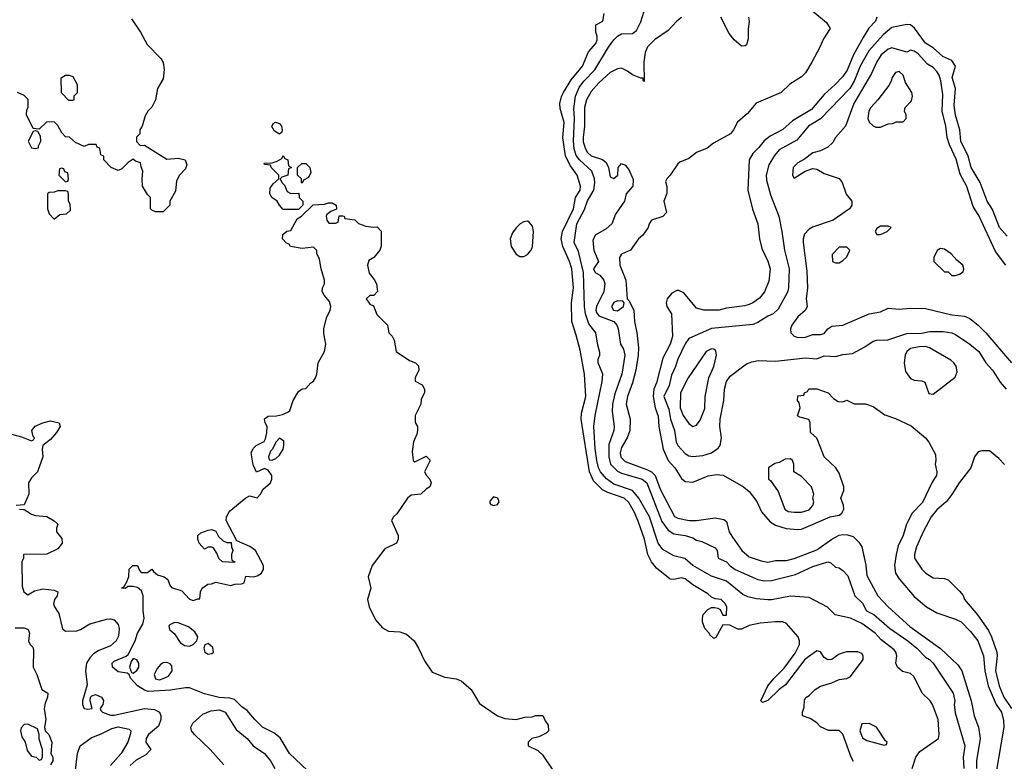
# Model space of a CAD drawing. Header units: inches. Extents: x 1793402 to 1900366, y 320852 to 470679.
# Tile 510 of 604: x 1872126 to 1877369, y 392348 to 396297. Entities that reach past the tile are written whole.
import ezdxf

# ---------------------------------------------------------------- set-up
doc = ezdxf.new("R2010")
doc.units = ezdxf.units.IN
doc.header["$MEASUREMENT"] = 0
doc.layers.add('B8379', color=7, linetype='Continuous')

msp = doc.modelspace()

# ---------------------------------------------------------------- linework, layer by layer
at = {"layer": 'B8379', "color": 4}
for points, elevation in [([(1876878.7, 392310), (1876898.7, 392370), (1876919, 392401), (1877018.8, 392470), (1877022.8, 392490), (1877017.3, 392570), (1876986.8, 392650), (1876974.8, 392670), (1876931, 392710), (1876890, 392798), (1876870, 392814.8), (1876826.6, 392826.6), (1876800.7, 392850), (1876790.7, 392870), (1876796, 392910), (1876790.8, 392930), (1876782, 392942), (1876714.1, 392994.1), (1876682, 393030), (1876610, 393081.6), (1876550, 393110.4), (1876467.7, 393127.7), (1876427.9, 393167.9), (1876330, 393220.7), (1876230, 393227.3), (1876130, 393207.3), (1876110, 393207.3), (1876050, 393213.4), (1876003.8, 393223.8), (1875977.1, 393237.1), (1875890, 393308), (1875810, 393333), (1875710.8, 393390), (1875668, 393428), (1875610, 393443), (1875550, 393475.5), (1875525.3, 393510), (1875479.5, 393650), (1875423.8, 393750), (1875390, 393790.4), (1875290, 393824.4), (1875251.7, 393851.7), (1875218.4, 393890), (1875208.8, 393910), (1875199.5, 393950), (1875190, 394014), (1875183.8, 394130), (1875190.7, 394190), (1875227.7, 394370), (1875230.7, 394410), (1875207.3, 394470), (1875206, 394490), (1875216, 394510), (1875215.3, 394524.7), (1875204, 394564), (1875193.4, 394630), (1875157.6, 394677.6), (1875139.5, 394730), (1875134, 394770), (1875129.1, 394950), (1875102.4, 395062.4), (1875078.8, 395110), (1875093.4, 395210), (1875134.4, 395285.6), (1875150, 395333.2), (1875183.8, 395390), (1875188.4, 395430), (1875186.4, 395450), (1875172, 395490), (1875107, 395550), (1875090, 395574), (1875078.3, 395610), (1875075.3, 395650), (1875080.9, 395770), (1875077.3, 395822.7), (1875085.3, 395890), (1875104.8, 395935.2), (1875130.4, 395970), (1875188.4, 396030), (1875261.3, 396150), (1875290, 396189.4), (1875310, 396209.3), (1875330, 396220.9), (1875390, 396222.7), (1875410, 396239), (1875434.6, 396285.4), (1875461, 396370)], 208), ([(1876566.2, 392346.2), (1876553.4, 392370), (1876510, 392492), (1876490, 392512), (1876432.7, 392512.7), (1876390, 392532), (1876370, 392552), (1876335.3, 392575.3), (1876294, 392590), (1876294, 392610), (1876303.6, 392636.4), (1876305.4, 392674.6), (1876311.6, 392688.4), (1876330, 392698), (1876362, 392730), (1876390, 392748.7), (1876450, 392765.2), (1876490, 392784), (1876530, 392789), (1876550, 392799), (1876618, 392890), (1876618, 392910), (1876610, 392922), (1876590, 392931), (1876529.3, 392930.7), (1876490, 392918.8), (1876450, 392890.7), (1876430, 392888.2), (1876410, 392900.7), (1876390, 392931), (1876370, 392935.5), (1876307.6, 392890), (1876204.7, 392755.3), (1876169.6, 392730.3), (1876110, 392671), (1876081, 392661), (1876072, 392670), (1876110.6, 392750), (1876143, 392790), (1876196.5, 392843.5), (1876256.2, 392923.8), (1876278.4, 392970), (1876279.1, 392990), (1876270.6, 393010.6), (1876210, 393081), (1876190, 393090.7), (1876150.6, 393090.6), (1876070, 393083), (1876010, 393070.7), (1875970, 393051.3), (1875950, 393051.3), (1875907.3, 393072.7), (1875870, 393074), (1875833.6, 393006.4), (1875822, 393002), (1875801, 393021), (1875798, 393030), (1875775.2, 393055.2), (1875762.4, 393090), (1875761.3, 393110), (1875766.4, 393130), (1875790, 393156.2), (1875810, 393167.3), (1875827.2, 393167.2), (1875843.7, 393163.7), (1875855.5, 393155.5), (1875870, 393126), (1875890, 393126), (1875890.8, 393170), (1875881, 393190), (1875862, 393210), (1875830, 393214), (1875810, 393222), (1875790, 393239.1), (1875710, 393287.3), (1875670, 393319.1), (1875650, 393325.5), (1875610, 393315.5), (1875590, 393318), (1875517.1, 393377.1), (1875490, 393410.8), (1875470.4, 393450), (1875453.4, 393530), (1875421.8, 393621.8), (1875402, 393670), (1875370, 393725.5), (1875344.9, 393750), (1875258.8, 393778.8), (1875230, 393793.4), (1875180.8, 393840.8), (1875159.6, 393890), (1875115.3, 394170), (1875117.7, 394202.3), (1875140.3, 394290), (1875133.7, 394410), (1875110, 394538), (1875090, 394618), (1875066, 394690), (1875064.9, 394790), (1875075.3, 394870), (1875066, 394970), (1875054, 395010), (1875018.9, 395090), (1875010.3, 395130), (1875016.4, 395170), (1875075.3, 395290), (1875085.5, 395350), (1875110.4, 395390), (1875112.4, 395410), (1875095.5, 395470), (1875059.6, 395519.6), (1875031.8, 395570), (1875017.6, 395670), (1875026, 395750), (1875004.5, 395824.5), (1875003.1, 395850), (1875011.6, 395888.4), (1875021.6, 395910), (1875063.6, 395976.4), (1875123, 396050), (1875154.6, 396125.4), (1875194, 396170), (1875201, 396190), (1875202, 396210), (1875194, 396230), (1875194, 396270), (1875232, 396290), (1875238, 396330)], 204), ([(1875650, 396309.2), (1875626, 396290), (1875579.9, 396240.1), (1875506.8, 396190), (1875470, 396153.2), (1875457.3, 396122.7), (1875450.5, 396070.5), (1875452, 395968), (1875446, 395974), (1875446, 395986), (1875434, 395986), (1875390, 396004), (1875363.6, 396023.6), (1875330, 396038), (1875310, 396036), (1875270, 396016), (1875210, 395960.7), (1875170, 395915.1), (1875143.7, 395870), (1875134.6, 395830), (1875133.1, 395730), (1875126.5, 395670), (1875126.9, 395646.9), (1875138.4, 395610), (1875150.5, 395590), (1875170, 395572.7), (1875230, 395553.4), (1875250, 395536), (1875260.7, 395510), (1875270, 395461), (1875290, 395451), (1875311.5, 395468.5), (1875313.2, 395510), (1875330.4, 395530.4), (1875350, 395522.8), (1875370, 395498.8), (1875393.4, 395446.6), (1875390.8, 395410), (1875356, 395370), (1875346.8, 395330), (1875299, 395261), (1875278.8, 395210), (1875250, 395184), (1875190.8, 395150), (1875178.4, 395121.6), (1875183.1, 395070), (1875208.2, 395010), (1875181.6, 394970), (1875190, 394951), (1875216.2, 394936.2), (1875237.3, 394910), (1875242, 394890), (1875236.3, 394850), (1875198, 394770), (1875194.9, 394750), (1875198, 394738), (1875210, 394719.5), (1875290.2, 394690.2), (1875305.5, 394670), (1875312.7, 394650), (1875326, 394570), (1875342, 394542), (1875347.7, 394510), (1875332.4, 394410), (1875295.6, 394304.4), (1875282.6, 394250), (1875281.3, 394210), (1875292.4, 394130), (1875290.3, 394109.7), (1875264.2, 394035.8), (1875262.6, 393970), (1875272.2, 393930), (1875310, 393892.2), (1875330, 393882), (1875441, 393850), (1875464.9, 393830), (1875545.8, 393625.8), (1875579.5, 393579.5), (1875610, 393559.3), (1875670.5, 393550.5), (1875710, 393537.3), (1875730, 393525.5), (1875759.1, 393519.1), (1875830, 393484.7), (1875841, 393470), (1875846, 393430), (1875890, 393410.7), (1875908.9, 393388.9), (1875936, 393370), (1876056.4, 393316.4), (1876090, 393308.2), (1876130, 393310.4), (1876256.6, 393343.4), (1876350, 393385.5), (1876430, 393410.8), (1876445.4, 393405.4), (1876470, 393382), (1876490, 393378), (1876510, 393364.7), (1876535.2, 393335.2), (1876574, 393230), (1876614, 393190), (1876636, 393150), (1876674.8, 393130), (1876757.3, 393057.3), (1876856.3, 392990), (1876904, 392950), (1876950, 392902.8), (1876971, 392890), (1876990, 392871), (1877096.3, 392710), (1877104.9, 392670), (1877102, 392650), (1877106.6, 392606.6), (1877159.1, 392430), (1877150.4, 392370), (1877154.4, 392310)], 212), ([(1876350, 396342), (1876422, 396282), (1876441, 396250), (1876405.5, 396194.5), (1876387.7, 396150), (1876344.9, 396070), (1876310, 396013.2), (1876290, 395992.3), (1876226.9, 395953.1), (1876181, 395910), (1876048.1, 395851.9), (1876002.4, 395797.6), (1875948.1, 395751.9), (1875926.8, 395710), (1875910.4, 395689.6), (1875820.5, 395639.5), (1875787.5, 395612.5), (1875730.8, 395589.2), (1875690, 395558), (1875641, 395539), (1875630.9, 395529.1), (1875590.6, 395469.4), (1875571.3, 395450), (1875565.4, 395434.6), (1875571.6, 395408.4), (1875571.6, 395371.6), (1875556, 395330), (1875571, 395270), (1875550.4, 395249.6), (1875490.9, 395229.1), (1875478, 395210), (1875472, 395190), (1875444.7, 395150), (1875421, 395130), (1875378, 395070), (1875331, 395049), (1875321, 395030), (1875322, 394990), (1875353, 394910), (1875361, 394810), (1875370, 394801), (1875396.4, 394750), (1875400.4, 394690), (1875412.4, 394630), (1875421.1, 394550), (1875420.3, 394510), (1875407, 394430), (1875390, 394364), (1875362.4, 394290), (1875354.9, 394250), (1875376.4, 394170), (1875375.5, 394110), (1875360.5, 394070), (1875330, 394019), (1875323.1, 393990), (1875327.7, 393967.7), (1875350, 393944.4), (1875470, 393900.3), (1875490, 393890.3), (1875510, 393870.4), (1875536.4, 393796.4), (1875612.4, 393652.4), (1875630, 393642), (1875690.5, 393630.5), (1875730, 393630.4), (1875830, 393644.4), (1875876.4, 393636.4), (1875890, 393624.7), (1875904.9, 393570), (1875921.8, 393541.8), (1875970.7, 393470), (1876010, 393436.3), (1876074.9, 393414.9), (1876110, 393408.4), (1876150, 393416.4), (1876210, 393417.1), (1876250, 393428), (1876370, 393474.9), (1876450, 393530.4), (1876490, 393552.4), (1876510, 393556.4), (1876534.2, 393554.2), (1876565.2, 393545.2), (1876595.2, 393515.2), (1876610.4, 393490.4), (1876631.9, 393391.9), (1876638, 393338), (1876694.9, 393230), (1876750.3, 393170.3), (1876865.8, 393065.8), (1877028.9, 392948.9), (1877121.4, 392861.4), (1877142.4, 392830), (1877193.4, 392670), (1877208.2, 392590), (1877232.4, 392530), (1877240.3, 392470), (1877220.3, 392350), (1877221.7, 392310)], 216), ([(1876690.4, 396310), (1876683.8, 396290), (1876648.1, 396251.9), (1876617.5, 396202.5), (1876565.7, 396110), (1876532.3, 396027.7), (1876510, 395995.1), (1876468.9, 395951.1), (1876410, 395898.4), (1876341.8, 395818.2), (1876241.5, 395758.5), (1876190, 395712), (1876122.5, 395677.5), (1876090, 395652), (1876062.9, 395617.1), (1876030, 395585.2), (1876010.6, 395550), (1876002.8, 395390), (1876027.9, 395287.9), (1876057.3, 395210), (1876066, 395130), (1876078, 395078), (1876110.4, 395010.4), (1876122, 394970), (1876115.2, 394904.8), (1876092.5, 394847.5), (1876065.2, 394814.8), (1876030, 394789.3), (1876010, 394781.2), (1875987.5, 394772.5), (1875890, 394760.9), (1875850, 394749.4), (1875770, 394749.4), (1875730, 394761.2), (1875662.2, 394842.2), (1875635.3, 394855.3), (1875625.1, 394854.9), (1875598.8, 394841.2), (1875574.7, 394810), (1875569, 394790), (1875571.7, 394770), (1875597.6, 394730), (1875601.6, 394610), (1875590.3, 394569.7), (1875550, 394495.3), (1875517.4, 394362.6), (1875503.8, 394330), (1875498.7, 394290), (1875510.3, 394230.3), (1875525.8, 394185.8), (1875530.3, 394130), (1875552.2, 394010), (1875578.4, 393950), (1875614.9, 393910), (1875650, 393854.8), (1875670, 393838.8), (1875710, 393834), (1875792.1, 393867.9), (1875835.9, 393875.9), (1875872.4, 393872.4), (1875981, 393810), (1876010, 393784.9), (1876051.6, 393731.5), (1876076.7, 393676.7), (1876122.9, 393622.9), (1876150, 393606), (1876207, 393587), (1876270, 393582), (1876290, 393584.9), (1876441.2, 393650), (1876490, 393659.3), (1876504.2, 393670), (1876514.6, 393690), (1876512.1, 393712.1), (1876498.7, 393750), (1876514.5, 393790), (1876514.5, 393810), (1876490, 393882), (1876472.3, 393910), (1876409.5, 393969.5), (1876376.5, 394056.5), (1876370, 394068), (1876338, 394098), (1876335.3, 394150), (1876328.7, 394168.7), (1876280.4, 394180.4), (1876268, 394188), (1876282, 394230), (1876276.4, 394256.4), (1876268, 394270), (1876270, 394294), (1876302, 394298), (1876306, 394310), (1876322, 394318), (1876328.4, 394331.6), (1876370, 394332), (1876430.9, 394310.9), (1876459.6, 394279.6), (1876483.6, 394263.6), (1876510, 394262), (1876530, 394271.3), (1876570, 394251.3), (1876630, 394250.8), (1876670, 394237.3), (1876733.7, 394193.7), (1876790, 394173.4), (1876874, 394134), (1876950, 394071), (1876968.1, 394048.1), (1877002.5, 393982.5), (1877004.9, 393950), (1877000.5, 393930), (1877010.5, 393890), (1877007.3, 393870), (1876985.7, 393834.3), (1876934.1, 393725.9), (1876878.8, 393670), (1876847.7, 393610), (1876830.5, 393550), (1876804.8, 393495.2), (1876793.1, 393450), (1876784.2, 393390), (1876790.4, 393350.4), (1876810, 393318.8), (1876890, 393224.9), (1876954, 393170), (1877010, 393138), (1877110, 393104.4), (1877138.8, 393090), (1877190, 393039.1), (1877228.2, 392990), (1877258.7, 392910), (1877266.3, 392830), (1877283.1, 392750), (1877325.7, 392650), (1877354.4, 392610), (1877365.1, 392565.1), (1877366.3, 392530), (1877324.9, 392290)], 224), ([(1876007.3, 396310), (1876010.7, 396290), (1876004.5, 396244.5), (1876005.4, 396194.6), (1875996, 396164), (1875990, 396158), (1875970, 396155.3), (1875930, 396189), (1875903.9, 396223.9), (1875859.3, 396310)], 212), ([(1872721.4, 396301.4), (1872769.6, 396230), (1872805.1, 396165.1), (1872877, 396090), (1872889.6, 396069.6), (1872895.6, 396030), (1872890, 395982), (1872859.3, 395930), (1872849.3, 395870), (1872830, 395831.3), (1872808, 395810), (1872794.6, 395785.4), (1872778, 395730), (1872766, 395710), (1872766, 395690), (1872748.4, 395671.6), (1872748, 395648), (1872767.3, 395627.3), (1872790, 395628), (1872910, 395554), (1872970, 395559), (1873008, 395550), (1873016.5, 395523.5), (1873010, 395502), (1872978, 395470), (1872960.4, 395439.6), (1872956.4, 395383.6), (1872926, 395330), (1872926, 395310), (1872890, 395274), (1872850, 395274), (1872830, 395282), (1872822, 395290), (1872822, 395350), (1872806.4, 395366.4), (1872781, 395410), (1872778, 395450), (1872782, 395490), (1872772.7, 395512.7), (1872770, 395534), (1872743.6, 395543.6), (1872730, 395554), (1872703.1, 395536.9), (1872670, 395502), (1872650, 395494), (1872614, 395510), (1872574, 395550), (1872574, 395570), (1872558, 395578), (1872552.7, 395612.7), (1872538, 395618), (1872532.7, 395632.7), (1872492.7, 395632.7), (1872470, 395622), (1872423.6, 395643.6), (1872391.6, 395671.6), (1872370, 395674), (1872350, 395694), (1872330, 395734), (1872311.6, 395751.6), (1872270, 395754), (1872230, 395714), (1872198, 395718), (1872162, 395790), (1872163.6, 395816.4), (1872172, 395830), (1872171.6, 395871.6), (1872150, 395894), (1872114, 395910)], 204), ([(1877384.5, 395144.5), (1877343.7, 395190), (1877305.8, 395285.8), (1877277.2, 395330), (1877240.9, 395430), (1877192.7, 395510), (1877176, 395570), (1877138, 395650), (1877132.7, 395710), (1877110, 395788), (1877102, 395842), (1877109.3, 395930), (1877092.3, 395990), (1877109.4, 396050), (1877090, 396079.3), (1877041.2, 396101.2), (1876990, 396146.6), (1876950, 396172.7), (1876891.6, 396251.6), (1876870, 396269.2), (1876850, 396272), (1876770, 396256), (1876723.4, 396216.6), (1876648.2, 396131.8), (1876601.3, 396050), (1876568.8, 395970), (1876546.4, 395930), (1876390.3, 395769.7), (1876327.3, 395730), (1876265.1, 395654.9), (1876170, 395604), (1876145.3, 395574.7), (1876116.1, 395523.9), (1876101.6, 395470), (1876102.8, 395442.8), (1876124.7, 395364.7), (1876168, 395250), (1876184.9, 395170), (1876198, 395070), (1876223.8, 394970), (1876219.3, 394870), (1876214, 394846), (1876165.1, 394754.9), (1876138.8, 394730), (1876110, 394718), (1876056, 394684), (1876030, 394674), (1875810, 394651.8), (1875690, 394599.3), (1875668.9, 394571.1), (1875630.4, 394490), (1875618.4, 394450), (1875596.2, 394403.8), (1875583.7, 394350), (1875556.4, 394290), (1875582.5, 394222.5), (1875592, 394170), (1875612.4, 394110), (1875621.6, 394050), (1875630.4, 394030.4), (1875670, 393986.8), (1875690, 393974.8), (1875710, 393970.7), (1875763.2, 393976.8), (1875810, 393991), (1875844.7, 394015.3), (1875855.3, 394030), (1875864, 394070), (1875855.1, 394130), (1875855.6, 394170), (1875876, 394270), (1875879.3, 394330), (1875889.4, 394370), (1875910, 394398.8), (1875995.5, 394464.5), (1876024.1, 394475.9), (1876058.6, 394481.4), (1876150, 394478), (1876310, 394496.3), (1876370, 394490.7), (1876410, 394506.8), (1876470, 394502.8), (1876510, 394513.4), (1876560.2, 394519.8), (1876625.6, 394554.4), (1876670, 394584.7), (1876690, 394591), (1876748.4, 394591.6), (1876850, 394626), (1876930, 394627.3), (1876970, 394637.3), (1877044.1, 394635.9), (1877090, 394630.4), (1877110, 394620.7), (1877186, 394570), (1877234, 394530), (1877270.5, 394470.5), (1877306.8, 394430), (1877347.5, 394367.5), (1877378.8, 394330)], 228), ([(1877378, 394990), (1877322.9, 395062.9), (1877234.5, 395250), (1877202.7, 395302.7), (1877170, 395409), (1877134.9, 395474.9), (1877113.6, 395553.6), (1877077.4, 395630), (1877064.7, 395670), (1877056.9, 395730), (1877038.7, 395810), (1877042, 395898), (1877031.8, 395971.8), (1877021.8, 396001.8), (1877010, 396022), (1876990, 396042.9), (1876960.4, 396060.4), (1876910, 396115.1), (1876890, 396129.2), (1876870, 396134), (1876850, 396124), (1876770, 396146.6), (1876750, 396140.9), (1876714, 396110), (1876690, 396073.2), (1876661.6, 396010), (1876568.2, 395850), (1876524, 395730), (1876471, 395670), (1876456.8, 395643.2), (1876430, 395619), (1876390, 395599), (1876350, 395588), (1876306, 395554), (1876270, 395534), (1876244.7, 395510), (1876242, 395470), (1876250, 395454), (1876309, 395491), (1876350, 395504.7), (1876370, 395501), (1876410, 395478.8), (1876490, 395451.3), (1876506, 395430), (1876527.1, 395367.1), (1876558, 395330), (1876558, 395310), (1876544.7, 395290), (1876458, 395230), (1876347.1, 395192.9), (1876330, 395182), (1876305.8, 395154.2), (1876297.3, 395130), (1876297.3, 395110), (1876317.5, 394957.5), (1876322, 394870), (1876314, 394810), (1876318.8, 394770), (1876310.5, 394749.5), (1876270, 394714), (1876238, 394670), (1876231.3, 394650), (1876232, 394630), (1876250, 394612), (1876270, 394604.7), (1876310, 394606), (1876350, 394621), (1876390, 394621), (1876410, 394626), (1876429.2, 394650.8), (1876450, 394664.7), (1876510, 394671), (1876650, 394730.8), (1876710, 394741), (1876750, 394761), (1876810, 394754.8), (1876870, 394761), (1876950, 394758.8), (1877090, 394725.5), (1877157.6, 394717.6), (1877185.8, 394705.8), (1877230, 394670.7), (1877270.4, 394630.3), (1877406.8, 394470)], 232), ([(1873658.4, 392298.4), (1873562.6, 392390), (1873513, 392473), (1873479.3, 392499.3), (1873419.3, 392530), (1873378, 392570), (1873338.3, 392618.3), (1873310, 392638.4), (1873270, 392677), (1873244.6, 392684.6), (1873188.3, 392688.3), (1873110, 392706.6), (1873030, 392738.4), (1873010, 392739.6), (1872930, 392726), (1872810, 392719.6), (1872790, 392726.3), (1872752.7, 392750), (1872716, 392790), (1872709.5, 392809.5), (1872698, 392818), (1872650, 392823.6), (1872620.7, 392850), (1872619.5, 392870), (1872630, 392880.5), (1872692.7, 392907.3), (1872703.7, 392916.3), (1872740.7, 392990), (1872753.2, 393030), (1872781.2, 393078.8), (1872789.2, 393110), (1872784, 393150), (1872783.7, 393230), (1872775.5, 393255.5), (1872752.9, 393272.9), (1872730, 393279), (1872702, 393278), (1872690, 393268), (1872668.7, 393270), (1872682, 393278), (1872696.4, 393303.6), (1872707.3, 393332.7), (1872709, 393371), (1872728, 393390), (1872754, 393390), (1872763.6, 393363.6), (1872772.7, 393352.7), (1872807.3, 393352.7), (1872830, 393371.3), (1872838, 393358), (1872860.5, 393340.5), (1872896, 393330), (1872915.8, 393315.8), (1872925.4, 393285.4), (1872934, 393274), (1872990, 393256.3), (1873030, 393211), (1873050, 393204.7), (1873074, 393214), (1873086, 393214), (1873088.7, 393250), (1873098, 393270), (1873128.4, 393291.6), (1873147.3, 393292.7), (1873170, 393302), (1873250, 393284.7), (1873271.6, 393291.6), (1873307.3, 393292.7), (1873322, 393298), (1873330, 393334), (1873370, 393330.8), (1873390, 393336.3), (1873411.5, 393348.5), (1873424.5, 393370), (1873423.7, 393390), (1873382, 393470), (1873352.1, 393492.1), (1873282, 393522), (1873226, 393630), (1873227.3, 393647.3), (1873242, 393678), (1873330, 393751.3), (1873350, 393761), (1873390, 393751.3), (1873408.7, 393770), (1873422, 393798), (1873462, 393830), (1873468.7, 393850), (1873468.7, 393870), (1873450, 393898), (1873430, 393908), (1873388, 393888), (1873370, 393926), (1873358, 393990), (1873370, 394014), (1873386, 394030), (1873428.4, 394051.6), (1873434.6, 394065.4), (1873443.1, 394096.9), (1873444, 394130), (1873434, 394150), (1873430, 394172), (1873450, 394186), (1873492.9, 394187.1), (1873525.6, 394194.4), (1873553.6, 394206.4), (1873564, 394216), (1873582.7, 394270), (1873610, 394318), (1873630, 394332), (1873650, 394334), (1873676.4, 394363.6), (1873690, 394372), (1873702, 394390), (1873708.7, 394410), (1873715.3, 394470), (1873749, 394530), (1873756, 394570), (1873745.6, 394625.6), (1873745.6, 394650), (1873760.5, 394710), (1873778.7, 394750), (1873782.4, 394770), (1873776.3, 394796.3), (1873747, 394830), (1873737.2, 394850), (1873739, 394870), (1873749.4, 394890.6), (1873749.5, 394910), (1873732, 394970), (1873722.7, 395022.7), (1873708.4, 395051.6), (1873708.4, 395068.4), (1873690, 395086), (1873630, 395079), (1873568.4, 395088.4), (1873562, 395102), (1873547.3, 395107.3), (1873526, 395130), (1873527.3, 395152.7), (1873548.4, 395171.6), (1873570, 395174), (1873603.1, 395236.9), (1873626, 395250), (1873688.4, 395311.6), (1873750, 395314), (1873770, 395322), (1873790, 395322), (1873812, 395310), (1873812.7, 395287.3), (1873783.6, 395276.4), (1873761, 395259), (1873758, 395250), (1873762, 395230), (1873772.7, 395212.7), (1873807.3, 395212.7), (1873822, 395218), (1873827.3, 395252.7), (1873847.3, 395252.7), (1873854, 395250), (1873858, 395238), (1873910, 395232), (1873930, 395212), (1873970, 395198), (1874010, 395192), (1874030, 395194), (1874051.6, 395171.6), (1874051.6, 395091.6), (1874044.7, 395070), (1874011.3, 395030), (1873985.4, 395014.6), (1873978, 394990), (1873987.1, 394947.1), (1874014, 394914), (1874026, 394890), (1874031, 394850), (1874011.3, 394828.7), (1873990, 394828), (1873972, 394810), (1873990, 394782), (1874010, 394774), (1874027.5, 394727.5), (1874084.7, 394670), (1874092, 394630), (1874110, 394612), (1874121, 394590), (1874131, 394531), (1874202, 394482), (1874234, 394470), (1874250, 394454), (1874251.3, 394430), (1874232, 394390), (1874232.7, 394372.7), (1874270, 394352), (1874282, 394330), (1874282, 394310), (1874263.6, 394276.4), (1874262, 394250), (1874231.3, 394190), (1874231.6, 394151.6), (1874244.7, 394130), (1874244.7, 394110), (1874241, 394090), (1874222.8, 394050), (1874216.9, 393996.9), (1874222, 393950), (1874230, 393942), (1874290, 393972), (1874310, 393954), (1874310, 393946), (1874282, 393890), (1874292, 393870), (1874310.9, 393850.9), (1874318, 393830), (1874310.7, 393809.3), (1874290, 393798), (1874262, 393770), (1874210, 393765.2), (1874190.5, 393749.5), (1874134.6, 393665.4), (1874116, 393650), (1874106, 393630), (1874142, 393550), (1874142, 393530), (1874132, 393510), (1874070, 393479), (1874003.1, 393390), (1873982, 393330), (1873996.3, 393270), (1873978.8, 393210), (1873987.7, 393170), (1874021.3, 393101.3), (1874058, 393058), (1874090, 393041), (1874150, 393037.3), (1874185.2, 393025.2), (1874226, 392990), (1874250.5, 392950.5), (1874282.5, 392882.5), (1874323.5, 392823.5), (1874390, 392796), (1874450, 392786.8), (1874476.7, 392776.7), (1874531, 392730), (1874575.3, 392655.3), (1874670, 392591), (1874710, 392576), (1874770, 392571.3), (1874816.4, 392583.6), (1874854.6, 392585.4), (1874872.7, 392592.7), (1874912.7, 392592.7), (1874923.6, 392563.6), (1874939.6, 392539.6), (1874942, 392510), (1874930, 392498), (1874890, 392478), (1874854, 392470), (1874834, 392450), (1874834, 392430), (1874885.4, 392405.4), (1874910, 392382), (1874972, 392290)], 196), ([(1871950, 394125.2), (1872136.6, 394076.6), (1872190, 394055.3), (1872199.8, 394060.2), (1872204.7, 394070), (1872197.3, 394077.3), (1872190.5, 394110), (1872207.9, 394132.1), (1872249.3, 394150.7), (1872290, 394160.9), (1872336, 394150), (1872342, 394130), (1872321.4, 394098.6), (1872290, 394062.4), (1872248.7, 394030), (1872245.2, 394010), (1872249.3, 393970), (1872221.2, 393890), (1872190, 393858), (1872174, 393830), (1872175.3, 393770), (1872150, 393714), (1872108, 393710)], 204), ([(1877370, 393928), (1877340.2, 393960.2), (1877290, 394002), (1877250, 394002), (1877230, 393995.3), (1877210.9, 393969.1), (1877191.3, 393910), (1877128.3, 393831.7), (1877090.4, 393769.6), (1877058.8, 393730), (1877010, 393686.6), (1876980.5, 393650), (1876937.3, 393570), (1876901, 393490), (1876891, 393450), (1876891.3, 393430), (1876930, 393372), (1876952, 393350), (1876990, 393324.7), (1877050, 393322), (1877070, 393314), (1877130, 393254), (1877150.9, 393230.9), (1877158, 393210), (1877227.1, 393127.1), (1877284.4, 393044.4), (1877301.6, 393010), (1877328.5, 392930), (1877330.4, 392909.7), (1877322.6, 392830), (1877342.6, 392750), (1877367, 392690), (1877407.4, 392630)], 228), ([(1872126, 393690), (1872150, 393688.7), (1872190, 393663.7), (1872210, 393657), (1872270, 393651.6), (1872310, 393629), (1872329, 393610), (1872322, 393590), (1872322, 393570), (1872350, 393535.3), (1872352, 393510), (1872330, 393478.8), (1872270, 393450.8), (1872146, 393450), (1872146, 393430), (1872138, 393410), (1872140.2, 393280.2), (1872148.7, 393250), (1872170, 393235.3), (1872204.7, 393255.3), (1872250, 393266.9), (1872310, 393258.9), (1872329.3, 393250), (1872325.1, 393230), (1872311.2, 393210), (1872306.6, 393186.6), (1872311.5, 393170), (1872334.6, 393134.6), (1872353.9, 393053.9), (1872370, 393041.3), (1872430, 393042.9), (1872450, 393049.6), (1872500.2, 393079.8), (1872590, 393104.7), (1872610, 393106), (1872630, 393100.7), (1872650, 393076), (1872655.2, 393055.2), (1872654.8, 393030), (1872650.8, 393010), (1872640.4, 392990), (1872610, 392962.8), (1872544.5, 392935.5), (1872520, 392920), (1872500.4, 392899.6), (1872482.9, 392870), (1872476.9, 392830), (1872485.1, 392754.9), (1872460.9, 392670), (1872460.9, 392650), (1872469.7, 392629.7), (1872490, 392625.1), (1872512, 392630), (1872502, 392670), (1872502.8, 392690), (1872510, 392697.2), (1872530, 392702.9), (1872561.2, 392690), (1872571.8, 392671.8), (1872569.2, 392650), (1872554, 392630), (1872559, 392619), (1872568, 392610), (1872610, 392594), (1872630, 392594), (1872790, 392629.8), (1872843.9, 392623.9), (1872870, 392609.2), (1872878, 392590), (1872878.7, 392570), (1872864.9, 392535.1), (1872812.3, 392490), (1872799.5, 392470), (1872797.2, 392450), (1872824, 392410), (1872798.3, 392381.7), (1872746.2, 392353.8), (1872714, 392326)], 204), ([(1872102, 393058), (1872150, 393058), (1872171.3, 393050), (1872178, 393030), (1872174, 392990), (1872182, 392970), (1872196, 392956), (1872199.8, 392939.8), (1872198, 392850), (1872218, 392810), (1872244.7, 392730), (1872276, 392710), (1872274.8, 392690), (1872261.6, 392658.4), (1872256.3, 392630), (1872266, 392570), (1872258, 392530), (1872262, 392510), (1872282, 392490), (1872298, 392450), (1872292, 392390), (1872302, 392370), (1872302, 392350), (1872291, 392329)], 204), ([(1873213.4, 392330), (1873140.7, 392410), (1873056.3, 392490), (1873040.7, 392510), (1873038, 392530), (1873048.5, 392551.5), (1873101.5, 392598.5), (1873143.2, 392616.8), (1873190, 392621.5), (1873220.7, 392610), (1873278.2, 392518.2), (1873338, 392470), (1873370, 392429.6), (1873430, 392389.6), (1873461.6, 392350), (1873484.5, 392310)], 204), ([(1872417, 392243), (1872434, 392390), (1872448.8, 392431.2), (1872506.3, 392473.7), (1872564.5, 392495.5), (1872616.9, 392523.1), (1872651.1, 392531.1), (1872710, 392519), (1872717.2, 392510), (1872715.5, 392495.5), (1872701.3, 392450), (1872666.3, 392390), (1872610, 392325.5)], 208)]:
    msp.add_lwpolyline(points, dxfattribs=dict(at, elevation=elevation))
for points, elevation in [([(1872410, 395866), (1872387.3, 395867.3), (1872348.4, 395908.4), (1872347.3, 395987.3), (1872370, 396002), (1872390, 396002), (1872410, 395994), (1872431.6, 395951.6), (1872431.6, 395908.4), (1872414, 395890), (1872414, 395870)], 204), ([(1876810, 396022), (1876790, 396015.3), (1876771.3, 395990), (1876766.8, 395970), (1876754, 395946), (1876696, 395870), (1876658.8, 395830), (1876647.3, 395810), (1876642.8, 395770), (1876650, 395752), (1876671.1, 395731.1), (1876685.4, 395725.4), (1876710, 395724.7), (1876750, 395742), (1876775.3, 395744.7), (1876792.7, 395752.7), (1876830, 395754), (1876846, 395770), (1876846, 395790), (1876838, 395810), (1876842, 395830), (1876874.8, 395865.2), (1876880.9, 395890), (1876876, 395910), (1876843.3, 395963.3), (1876830, 396002)], 236), ([(1873510, 395688), (1873483.1, 395703.1), (1873468.4, 395728.4), (1873476.4, 395743.6), (1873488.9, 395751.1), (1873510, 395744.7), (1873521, 395730), (1873524.7, 395710), (1873522, 395698)], 196), ([(1872210, 395706), (1872198, 395702), (1872172, 395650), (1872190, 395614), (1872210, 395612), (1872226, 395614), (1872226, 395626), (1872238, 395650), (1872236.4, 395676.4), (1872222, 395702)], 204), ([(1873570, 395372), (1873612.7, 395372.7), (1873614, 395350), (1873634, 395330), (1873634, 395310), (1873610, 395286), (1873530, 395286), (1873509.1, 395309.1), (1873498, 395330), (1873468, 395350), (1873458, 395370), (1873460.4, 395399.6), (1873476.4, 395423.6), (1873506, 395450), (1873506, 395470), (1873466, 395510), (1873462, 395522), (1873430, 395526), (1873427.3, 395532.7), (1873470, 395534), (1873496.4, 395543.6), (1873522, 395558), (1873530, 395574), (1873538, 395558), (1873554, 395550), (1873558, 395518), (1873574, 395510), (1873558, 395502), (1873554, 395470), (1873522, 395458), (1873514, 395450), (1873522, 395430), (1873536, 395416), (1873550, 395382)], 196), ([(1873630, 395426), (1873626, 395430), (1873626, 395450), (1873606, 395470), (1873606, 395510), (1873628.4, 395531.6), (1873650, 395532), (1873672, 395510), (1873676.9, 395483.1), (1873663.6, 395456.4), (1873638, 395442)], 196), ([(1872350, 395506), (1872338, 395502), (1872334, 395470), (1872370, 395434), (1872382, 395438), (1872386, 395450), (1872382, 395482), (1872367.3, 395487.3), (1872362, 395502)], 204), ([(1872370, 395386), (1872330, 395386), (1872310, 395378), (1872283.6, 395376.4), (1872274, 395370), (1872274, 395290), (1872283.6, 395263.6), (1872310, 395234), (1872340.4, 395259.6), (1872376.4, 395263.6), (1872396.4, 395283.6), (1872394.6, 395314.6), (1872386, 395330), (1872386, 395370), (1872382, 395382)], 204), ([(1874830, 395224), (1874810, 395220.9), (1874791, 395210), (1874770, 395189.4), (1874750, 395162.7), (1874738, 395130), (1874743.7, 395090), (1874770, 395047.7), (1874790, 395036.3), (1874810, 395036.3), (1874830, 395047.3), (1874849.4, 395070), (1874857, 395090), (1874862.7, 395170), (1874857.2, 395197.2), (1874839.3, 395219.3)], 204), ([(1876750, 395198), (1876710, 395198), (1876690, 395186), (1876682, 395170), (1876690, 395154), (1876710, 395154), (1876730, 395162), (1876746, 395170), (1876766, 395190)], 236), ([(1876530, 395086), (1876490, 395086), (1876452.7, 395047.3), (1876454, 395010), (1876470, 395002), (1876490, 395002), (1876510, 395014), (1876530, 395034), (1876538, 395050), (1876546, 395070)], 236), ([(1877030, 395078), (1877011.6, 395068.4), (1876994, 395030), (1876994, 395010), (1877050, 394954), (1877070, 394954), (1877090, 394934), (1877110, 394934), (1877130, 394942), (1877150, 394954), (1877154, 394970), (1877148, 394990), (1877116.4, 395016.4), (1877086, 395050), (1877050, 395075.3)], 236), ([(1875310, 394800.5), (1875290, 394791.5), (1875277.1, 394770), (1875287.3, 394750), (1875310, 394747.6), (1875340.9, 394770), (1875345.2, 394790), (1875338.4, 394798.4)], 216), ([(1875810, 394544), (1875781, 394530), (1875684.9, 394390), (1875644.4, 394310), (1875643.7, 394230), (1875659.1, 394190), (1875690, 394146), (1875710, 394131.3), (1875730, 394138), (1875750, 394164.7), (1875773.8, 394226.2), (1875776.2, 394290), (1875795.1, 394390), (1875822.7, 394450), (1875836, 394510), (1875833.2, 394533.2), (1875822, 394542)], 232), ([(1876950, 394556), (1876915.5, 394555.5), (1876870, 394546), (1876850.8, 394530), (1876840.7, 394510), (1876836.3, 394470), (1876843.4, 394423.4), (1876870, 394386.8), (1876890, 394377.3), (1876930, 394374.8), (1876946.4, 394366.4), (1876967.3, 394307.3), (1876990, 394302.8), (1877107, 394393), (1877117.5, 394422.5), (1877112, 394452), (1877101.2, 394470), (1877083.9, 394483.9), (1876970, 394549.4)], 228), ([(1873510, 394068), (1873492, 394050), (1873471, 394009), (1873461, 393999), (1873452, 393970), (1873454, 393954), (1873470, 393952), (1873490, 393961), (1873510, 393978), (1873528.7, 394010), (1873533.2, 394030), (1873532.1, 394052.1)], 196), ([(1876230, 393958), (1876202.4, 393957.6), (1876170, 393939), (1876147.1, 393932.9), (1876114, 393910), (1876114, 393850), (1876123.6, 393843.6), (1876165.4, 393785.4), (1876201, 393690), (1876218, 393678), (1876250, 393674), (1876290, 393674), (1876330, 393687.3), (1876349, 393710), (1876355.3, 393730), (1876348.7, 393750), (1876355.3, 393770), (1876342, 393810), (1876290, 393864), (1876248, 393890), (1876249.2, 393930), (1876241.2, 393950)], 228), ([(1874650, 393757), (1874630, 393734), (1874630, 393722), (1874635.3, 393715.3), (1874650, 393710.8), (1874670, 393716), (1874679.3, 393730), (1874672.3, 393750)], 204), ([(1873270, 393406), (1873206, 393410), (1873187.3, 393427.3), (1873176.4, 393456.4), (1873160.4, 393480.4), (1873150, 393488), (1873130, 393488), (1873110, 393478), (1873082, 393510), (1873075.3, 393530), (1873075.3, 393550), (1873090, 393564.7), (1873130, 393578), (1873150, 393582), (1873170, 393574), (1873185.4, 393545.4), (1873210, 393522), (1873230, 393514), (1873252.7, 393512.7), (1873254, 393490), (1873262, 393470), (1873254, 393450), (1873254, 393430), (1873258, 393418), (1873272, 393410)], 196), ([(1872950, 393086.6), (1872924.9, 393075.1), (1872920.7, 393070), (1872924, 393050), (1872950, 393027.3), (1872981.1, 392981.1), (1873004.6, 392964.6), (1873030, 392961.3), (1873049.7, 392970.3), (1873069.4, 392990), (1873074, 393010), (1873058, 393038), (1873024.5, 393064.5), (1872970, 393085.2)], 196), ([(1873130, 392975.3), (1873111.6, 392968.4), (1873106, 392950), (1873112, 392930), (1873130, 392918), (1873150, 392922), (1873158, 392930), (1873154.6, 392954.6)], 196), ([(1872730, 392895.3), (1872719.8, 392880.2), (1872710.8, 392850), (1872721, 392821), (1872730, 392818), (1872750, 392831), (1872760.9, 392850), (1872760.9, 392859.1), (1872760.9, 392870), (1872750, 392889)], 196), ([(1872910, 392874.5), (1872890, 392872.3), (1872876.7, 392863.3), (1872857.7, 392842.3), (1872841.6, 392810), (1872850, 392787.7), (1872870, 392782.4), (1872890, 392788.2), (1872917.8, 392802.2), (1872937.6, 392830), (1872936.9, 392856.9), (1872927.8, 392867.8)], 196), ([(1872170, 392546), (1872150, 392544), (1872133.7, 392526.3), (1872130.6, 392510), (1872138, 392478), (1872154.8, 392450), (1872165.5, 392405.5), (1872190, 392376), (1872214, 392370), (1872230, 392354), (1872242, 392358), (1872247.3, 392372.7), (1872248, 392410), (1872230, 392466), (1872229.2, 392490), (1872220.4, 392520.4)], 204), ([(1876650, 392549), (1876610, 392548), (1876600.7, 392510), (1876613.7, 392473.7), (1876638, 392458), (1876730, 392434), (1876742, 392438), (1876746, 392450), (1876736.4, 392456.4), (1876688.7, 392530)], 208)]:
    msp.add_lwpolyline(points, close=True, dxfattribs=dict(at, elevation=elevation))

doc.saveas('drawing.dxf')
